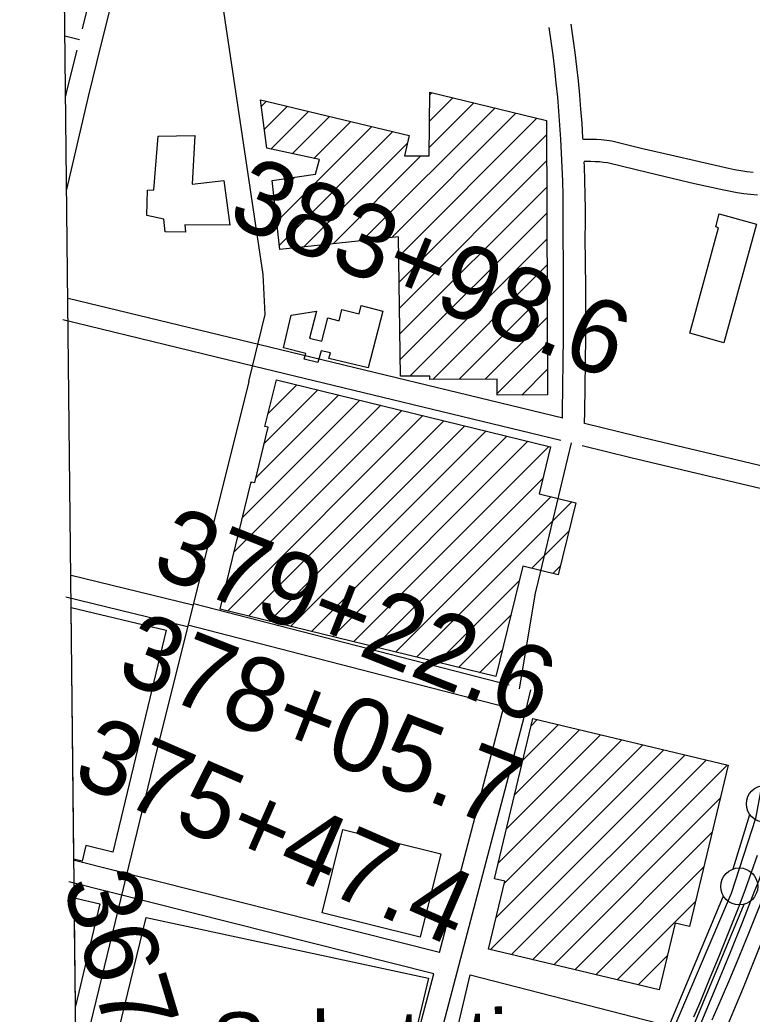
# Model space of a CAD drawing. Extents: x 3677843 to 3715951, y 511991 to 537744.
# Drawn here: x 3681974 to 3682964, y 522063 to 523406 of the extents above; entities that cross this region are included whole.
import ezdxf

# ---------------------------------------------------------------- set-up
doc = ezdxf.new("R2010")
doc.units = 0
for name, color, linetype in [('V-BLDG-IDEN', 7, 'Continuous'), ('V-BLDG-OTLN', 7, 'Continuous'), ('V-CHAN-DOCK', 7, 'Continuous'), ('V-FLOD-BASE', 7, 'Continuous'), ('V-GRID-FRAM', 7, 'Continuous'), ('V-RAIL-TRAK', 7, 'Continuous'), ('V-RIVR-FERY', 7, 'Continuous'), ('V-ROAD-CNTR', 7, 'Continuous'), ('V-SITE-OTLN', 7, 'Continuous'), ('V-SITE-OTLN-IDEN', 7, 'Continuous'), ('V-SURV-IDEN', 7, 'Continuous'), ('V-SURV-LINE', 7, 'Continuous')]:
    doc.layers.add(name, color=color, linetype=linetype)

msp = doc.modelspace()

# ---------------------------------------------------------------- linework, layer by layer
at = {"layer": 'V-BLDG-OTLN'}
for p, q in [((3682528, 523305.4), (3682530.6, 523308)), ((3682300.4, 523289.9), (3682307, 523296.5)), ((3682527.1, 523233.8), (3682587.5, 523294.2)), ((3682527.5, 523269.6), (3682559, 523301.1)), ((3682304.5, 523258.7), (3682335.5, 523289.7)), ((3682313, 523231.8), (3682364, 523282.8)), ((3682436.7, 523108.1), (3682615.9, 523287.3)), ((3682476.4, 523112.4), (3682644.4, 523280.4)), ((3682342, 523225.5), (3682392.5, 523276)), ((3682371.1, 523219.2), (3682421, 523269.2)), ((3682486, 523086.6), (3682672.8, 523273.5)), ((3682321.1, 523133.8), (3682449.5, 523262.3)), ((3682324.6, 523102), (3682478.1, 523255.5)), ((3682357.4, 523099.4), (3682497.6, 523239.7)), ((3682486.5, 523051.8), (3682685.8, 523251.1)), ((3682397.1, 523103.8), (3682516, 523222.7)), ((3682487, 523016.9), (3682685.9, 523215.8)), ((3682317.5, 523165.6), (3682345.6, 523193.7)), ((3682487.5, 522982.1), (3682686, 523180.6)), ((3682488, 522947.3), (3682686.1, 523145.3)), ((3682501, 522924.9), (3682686.2, 523110.1)), ((3682532.1, 522920.6), (3682686.3, 523074.8)), ((3682567.5, 522920.7), (3682686.4, 523039.6)), ((3682603, 522920.8), (3682686.5, 523004.3)), ((3682618.8, 522901.3), (3682686.6, 522969.1)), ((3682652.3, 522899.4), (3682686.8, 522933.8)), ((3682304.4, 522834.3), (3682376.5, 522906.4)), ((3682309.3, 522874.6), (3682348.1, 522913.4)), ((3682274.9, 522734.1), (3682433.3, 522892.5)), ((3682292.9, 522787.5), (3682404.9, 522899.5)), ((3682252, 522640.5), (3682490.1, 522878.6)), ((3682263.4, 522687.3), (3682461.7, 522885.6)), ((3682254.4, 522607.5), (3682518.5, 522871.7)), ((3682282.8, 522600.6), (3682546.9, 522864.7)), ((3682311.2, 522593.6), (3682575.3, 522857.8)), ((3682339.6, 522586.7), (3682603.7, 522850.8)), ((3682368, 522579.7), (3682632.2, 522843.9)), ((3682396.4, 522572.8), (3682660.6, 522836.9)), ((3682424.8, 522565.8), (3682689, 522830)), ((3682286.3, 522780.9), (3682287.5, 522782.1)), ((3682453.2, 522558.9), (3682680.8, 522786.5)), ((3682481.6, 522551.9), (3682691.6, 522762)), ((3682510, 522545), (3682720, 522755)), ((3682665.8, 522665.4), (3682715.9, 522715.5)), ((3682694.2, 522658.4), (3682704.5, 522668.7)), ((3682538.4, 522538), (3682649, 522648.6)), ((3682046.8, 522272.3), (3682043, 522612.2)), ((3682043, 522612.2), (3682171.5, 522581.4)), ((3682566.8, 522531.1), (3682637.6, 522601.8)), ((3682171.5, 522581.4), (3682099.6, 522281.7)), ((3682595.2, 522524.1), (3682626.1, 522555)), ((3682664.9, 522452.4), (3682673.2, 522460.7)), ((3682642.7, 522359.5), (3682730.3, 522447.1)), ((3682653.8, 522405.9), (3682701.8, 522453.9)), ((3682620.5, 522266.5), (3682787.4, 522433.4)), ((3682631.6, 522313), (3682758.8, 522440.2)), ((3682617.3, 522192.7), (3682844.4, 522419.8)), ((3682628.4, 522239.1), (3682815.9, 522426.6)), ((3682609.8, 522149.8), (3682873, 522413)), ((3682638.3, 522143), (3682901.5, 522406.1)), ((3682666.9, 522136.1), (3682930, 522399.3)), ((3682695.4, 522129.3), (3682920.5, 522354.4)), ((3682723.9, 522122.5), (3682909.4, 522307.9)), ((3682063.1, 522290.4), (3682058.1, 522269.6)), ((3682099.6, 522281.7), (3682063.1, 522290.4)), ((3682058.1, 522269.6), (3682046.8, 522272.3)), ((3682752.5, 522115.7), (3682898.3, 522261.5)), ((3682049, 522073.4), (3682047.3, 522220)), ((3682047.3, 522220), (3682082, 522211.7)), ((3682082, 522211.7), (3682049, 522073.4)), ((3682781, 522108.9), (3682887.2, 522215)), ((3682809.5, 522102), (3682848.8, 522141.3))]:
    msp.add_line(p, q, dxfattribs=at)
for points in [[(3682685.7, 523270.4), (3682686.9, 522899.5), (3682618.8, 522899.3), (3682618.8, 522920.9), (3682528.1, 522920.6), (3682528.1, 522924.9), (3682488.4, 522924.8), (3682485.6, 523113.4), (3682325.3, 523096), (3682314.8, 523189.2), (3682373.4, 523197.8), (3682378.7, 523217.6), (3682307.8, 523232.9), (3682299.3, 523298.3), (3682500, 523250.2), (3682493.8, 523222.8), (3682526.9, 523222.7), (3682528, 523308.6)], [(3682160.6, 523249.1), (3682210.2, 523250), (3682206.8, 523184.3), (3682249.3, 523189.2), (3682257.7, 523128.9), (3682196.7, 523129.6), (3682197.8, 523119.7), (3682170.2, 523119.9), (3682168.3, 523137.2), (3682145.5, 523142), (3682146.1, 523176.3), (3682155.1, 523177)], [(3682925.6, 522970.2), (3682879.3, 522982.9), (3682918.4, 523125.6), (3682914.4, 523126.7), (3682919.2, 523144.2), (3682969.6, 523130.4)], [(3682464.6, 523013), (3682444.8, 522936.4), (3682391.6, 522948.8), (3682393.7, 522956.4), (3682381.2, 522959.3), (3682376.7, 522943.6), (3682358.1, 522948.1), (3682360.2, 522955.4), (3682330, 522963.2), (3682340.7, 523007.5), (3682375, 523012.6), (3682365.5, 522976.3), (3682382.1, 522972.2), (3682389.9, 523003.8), (3682405.4, 522999.9), (3682409.1, 523015), (3682432.5, 523009.2), (3682435.3, 523020.5)], [(3682653.8, 522668.3), (3682617.2, 522518.8), (3682244.5, 522610), (3682286.6, 522782.3), (3682291.3, 522781.1), (3682309.6, 522855.9), (3682305, 522857), (3682320.5, 522920.1), (3682691.3, 522829.4), (3682675.8, 522765.8), (3682725.3, 522753.7), (3682701.5, 522656.6)], [(3682837.8, 522095.3), (3682607.2, 522150.4), (3682629.2, 522242.4), (3682615.5, 522245.6), (3682667.2, 522462.1), (3682931.2, 522399), (3682879, 522181), (3682859.4, 522185.7)], [(3682410.5, 522312.3), (3682542.7, 522279.4), (3682514.7, 522166.6), (3682382.5, 522199.5)]]:
    msp.add_lwpolyline(points, close=True, dxfattribs=at)
at = {"layer": 'V-CHAN-DOCK'}
msp.add_lwpolyline([(3682061.5, 520935.5), (3682134.7, 521005), (3682235.8, 521104.3), (3682370.5, 521265.1), (3682431.9, 521347.4), (3682436.2, 521351.3), (3682463.4, 521382.3), (3682468.4, 521392.8), (3682534.9, 521465.1), (3682656.3, 521609.6), (3682755.4, 521737), (3682839.8, 521858.9), (3682885.4, 521942.8), (3682904.7, 521986.1), (3682952, 522098.6), (3683027.4, 522286.7), (3683118, 522505.6), (3683243.8, 522809.3), (3683335.3, 523022.6), (3683368.4, 523109.3), (3683375.3, 523144.7), (3683504.8, 523116.4), (3683566.8, 523405.1), (3683596.6, 523409)], dxfattribs=at)
at = {"layer": 'V-FLOD-BASE'}
msp.add_lwpolyline([(3683056.6, 522748.7), (3682990.2, 522446.2), (3682968.1, 522327.1), (3682935.1, 522225.7), (3682849, 522022.8), (3682699.1, 521764.8), (3682403.5, 521421.9)], dxfattribs=at)
at = {"layer": 'V-GRID-FRAM'}
msp.add_lwpolyline([(3681899.6, 535587.1), (3713561.2, 535950.9), (3713778.1, 517769.3), (3682100.6, 517405.3), (3681899.6, 535587.1)], dxfattribs=at)
at = {"layer": 'V-RAIL-TRAK'}
for points in [[(3682909.5, 522054.7), (3682922.2, 522083.9), (3682934.7, 522113.2), (3682947, 522142.5), (3682959.1, 522172), (3682971, 522201.5), (3683022.8, 522327.2), (3683074.7, 522452.7), (3683126.9, 522578.2), (3683144.5, 522628.7), (3683162.3, 522679.1), (3683180.4, 522729.4), (3683198.7, 522779.6), (3683217.2, 522829.7), (3683236, 522879.8), (3683254.9, 522929.8), (3683274.1, 522979.6), (3683293.5, 523029.4), (3683313.2, 523079.1)], [(3682883, 522022.6), (3682900.4, 522063.8), (3682917.5, 522105.1), (3682934.4, 522146.5), (3682951.1, 522188), (3682967.5, 522229.6), (3682973, 522243.9), (3682978.2, 522258.3), (3682983.3, 522272.8), (3682988.1, 522287.4), (3682992.7, 522302), (3682997.1, 522316.7), (3683001.3, 522331.4), (3683005.3, 522346.3), (3683009, 522361.1), (3683012.5, 522376.1)], [(3682970.6, 522277), (3682962.5, 522254), (3682954.1, 522231.1), (3682945.6, 522208.3), (3682936.8, 522185.6), (3682927.8, 522163), (3682918.5, 522140.4), (3682909.1, 522118), (3682901.1, 522098), (3682893, 522078.1), (3682884.6, 522058.3)]]:
    msp.add_lwpolyline(points, dxfattribs=at)
at = {"layer": 'V-RIVR-FERY'}
msp.add_spline([(3683395.6, 529471.3), (3683521.9, 529210.1), (3683605.1, 528969.7), (3683680.8, 528445.2), (3683751.5, 527893.7), (3683927.9, 527005.7), (3684042.4, 526379.7), (3684112.2, 525834.6), (3684119.2, 525226.8), (3684092.5, 524348.2), (3684041.6, 523650.6), (3683951.4, 522948.6), (3683790.8, 522287.1), (3683653.8, 521935.8), (3683329.6, 521213.6), (3682839.7, 520457.3), (3682512.6, 519997.8), (3682286.2, 519636), (3682113.5, 519264), (3682089.8, 519186.3)], degree=3, dxfattribs=at)
at = {"layer": 'V-ROAD-CNTR'}
for points in [[(3682283.2, 522917.8), (3682305.2, 523008.3), (3682302.7, 523062.2), (3682223.3, 523593.4), (3682137.9, 524176.3)], [(3682125.9, 523716.8), (3682125.9, 523715.3), (3682125.6, 523705.7), (3682125, 523696.1), (3682124.2, 523686.8), (3682122.5, 523673.3), (3682120.5, 523659.7), (3682118.2, 523646), (3682115.8, 523632.5), (3682113.1, 523618.9), (3682110.2, 523605.4), (3682107.1, 523592), (3682103.7, 523578.4), (3682057.9, 523394.5)], [(3682132.8, 523571.2), (3682083.4, 523372.9), (3682066, 523303.1), (3682036.8, 523177.1)], [(3682735.2, 523244.6), (3682735, 523247.1), (3682733.8, 523266.4), (3682732.3, 523285.6), (3682730.7, 523304.8), (3682728.8, 523324), (3682726.7, 523343.2), (3682724.4, 523362.4), (3682721.9, 523381.5), (3682719.2, 523400.6)], [(3682707.1, 522868.6), (3682707.3, 522877.3), (3682707.9, 522910.8), (3682708.4, 522944.3), (3682708.7, 522977.9), (3682708.8, 523011.4), (3682708.7, 523045), (3682708.5, 523078.5), (3682708.1, 523112.3), (3682708.3, 523131.5), (3682708.2, 523150.5), (3682708, 523169.5), (3682707.6, 523188.4), (3682707, 523207.4), (3682706.1, 523226.4), (3682705.1, 523245.3), (3682703.9, 523264.2), (3682702.4, 523283.2), (3682700.8, 523302.1), (3682698.9, 523321), (3682696.9, 523339.8), (3682694.6, 523358.7), (3682692.2, 523377.5), (3682689.5, 523396.4)], [(3682034.5, 523385.1), (3682054.5, 523380.1)], [(3682050.7, 523365.7), (3682036.9, 523310.1), (3682035.4, 523303.6)], [(3682965, 523200.1), (3682956.6, 523201.2), (3682948.2, 523202.4), (3682939.9, 523203.9), (3682931.6, 523205.5), (3682892.4, 523214.4), (3682853.1, 523223.5), (3682813.8, 523232.8), (3682773.8, 523242.6), (3682766.6, 523243.6), (3682759.8, 523244.3), (3682753.1, 523244.7), (3682746.3, 523245), (3682739.5, 523245), (3682735.7, 523244.9)], [(3682736.9, 522861), (3682737.3, 522876.6), (3682737.9, 522910.3), (3682738.4, 522944), (3682738.7, 522977.7), (3682738.8, 523011.4), (3682738.7, 523045.1), (3682738.5, 523078.8), (3682738.1, 523112.3), (3682738.3, 523131.4), (3682738.2, 523150.7), (3682738, 523170), (3682737.6, 523189.3), (3682736.9, 523208.5), (3682736.7, 523214.8)], [(3682970.7, 523169.4), (3682961.6, 523170.3), (3682952.5, 523171.4), (3682943.4, 523172.8), (3682934.4, 523174.4), (3682925.4, 523176.2), (3682885.7, 523185.1), (3682846.2, 523194.3), (3682806.8, 523203.7), (3682768.1, 523213.1), (3682762.9, 523213.8), (3682757.2, 523214.4), (3682751.5, 523214.8), (3682745.7, 523215), (3682740, 523215), (3682736.8, 523214.9)], [(3682039, 523030.5), (3682298.2, 522967.8), (3682707.9, 522868.4)], [(3682032, 523001.3), (3682291.1, 522938.6), (3682705, 522838.3)], [(3682283.2, 522917.8), (3682153.9, 522399.8), (3682047.2, 521959.6)], [(3682737, 522861.3), (3682806.8, 522844.4), (3683053.4, 522785.6)], [(3682649.3, 522502.5), (3682670.6, 522631.4), (3682674.7, 522648.2), (3682719.4, 522834.7)], [(3682733.8, 522831.3), (3682799.8, 522815.2), (3683046.5, 522756.4)], [(3682207.6, 522615.2), (3682043.2, 522655.5)], [(3682200.4, 522586.1), (3682036.1, 522626.4)], [(3682635.1, 522507.3), (3682208.3, 522617.4)], [(3682628.3, 522478.1), (3682200.8, 522588.3)], [(3682476.3, 521777.2), (3682521.6, 521954.7), (3682613.1, 522302.6), (3682657.7, 522472.4), (3682664.4, 522500.9)], [(3682540.9, 522145.9), (3682584.1, 522310.2), (3682628.6, 522479.6), (3682628.9, 522480.8)], [(3682540.9, 522145.9), (3682047.6, 522270.3)], [(3682533.3, 522116.9), (3682040.2, 522241.3)], [(3682447.4, 521785.2), (3682492.6, 521962.2), (3682533.3, 522116.9)]]:
    msp.add_lwpolyline(points, dxfattribs=at)
at = {"layer": 'V-SITE-OTLN'}
for points in [[(3682070.7, 521889.5), (3682144.7, 522193.4), (3682526, 522111.1), (3682450.1, 521792)], [(3682582.6, 522115.6), (3682835, 522050.7), (3682662.1, 521828.7), (3682521.8, 521857.6)]]:
    msp.add_lwpolyline(points, close=True, dxfattribs=at)
at = {"layer": 'V-SURV-LINE'}
for points in [[(3682937.9, 522258.8), (3682960.7, 522332.3)], [(3682840.8, 522021.1), (3682924.8, 522222.5)], [(3682952.5, 522211), (3682868.5, 522009.6)]]:
    msp.add_lwpolyline(points, dxfattribs=at)
for centre in [(3682981, 522346.9), (3682946.3, 522235.2)]:
    msp.add_circle(centre, 25, dxfattribs=at)

# ---------------------------------------------------------------- texts
at = {"layer": 'V-BLDG-IDEN'}
msp.add_text('Market St. Wharf', height=83, rotation=64.5366, dxfattribs=at).set_placement((3682852.6, 521560))
at = {"layer": 'V-SITE-OTLN-IDEN'}
msp.add_text('Substation', height=83, rotation=0.5827, dxfattribs=at).set_placement((3682232.9, 521981.6))
at = {"layer": 'V-SURV-IDEN'}
for s, rotation, p in [('   383+98.6  ', 337.6583, (3682148.5, 523175.1)), ('   379+22.6  ', 338.5023, (3682045, 522699.9)), ('   378+05.7  ', 338.6693, (3681997.8, 522556.8)), ('   375+47.4  ', 336.4595, (3681939.8, 522422.3)), ('   367+24.1   ', 286.747, (3681998.6, 522346.3))]:
    msp.add_text(s, height=100, rotation=rotation, dxfattribs=at).set_placement(p)

doc.saveas('drawing.dxf')
